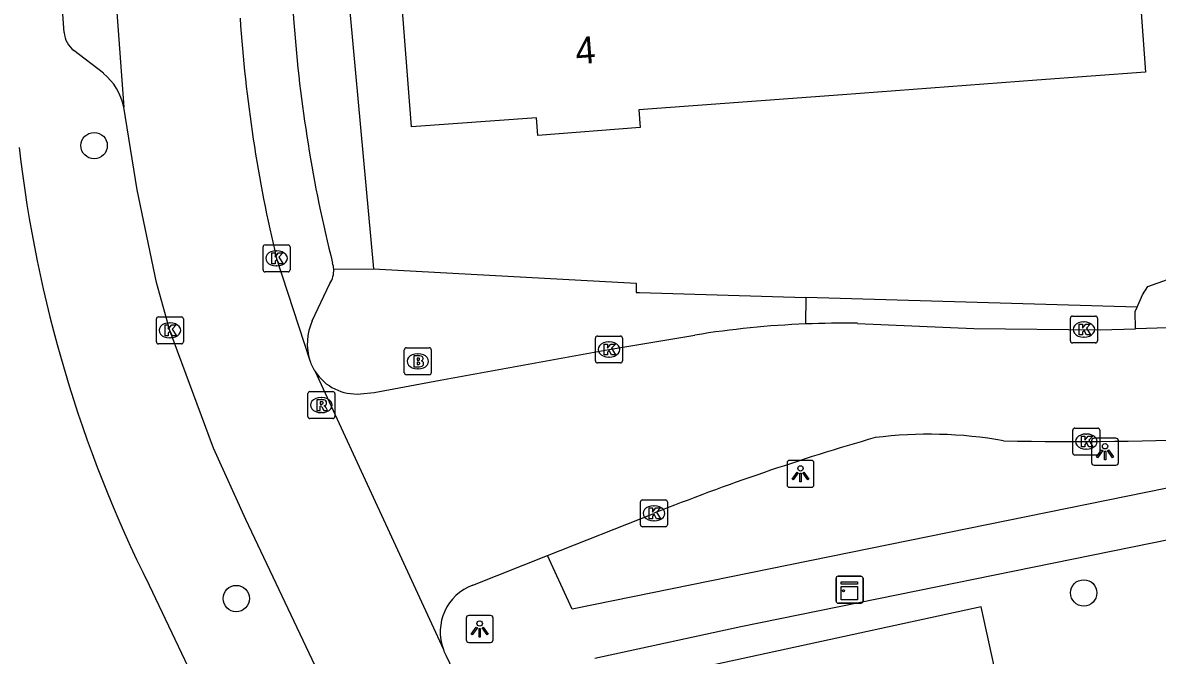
# Model space of a CAD drawing. Extents: x 161087 to 161922, y 382574 to 383873.
# Drawn here: x 161692.16 to 161734.25, y 383300.22 to 383323.69 of the extents above; entities that cross this region are included whole.
import ezdxf

# ---------------------------------------------------------------- set-up
doc = ezdxf.new("R2010")
doc.units = 0
for name, color, linetype in [('IMGEO_Boom', 7, 'Continuous'), ('IMGEO_Brandkraan', 7, 'Continuous'), ('IMGEO_Kast', 7, 'Continuous'), ('IMGEO_Kolk', 7, 'Continuous'), ('IMGEO_Lichtpunt', 7, 'Continuous'), ('IMGEO_Pand', 7, 'Continuous'), ('IMGEO_Pand_nummerreeks', 7, 'Continuous'), ('IMGEO_Parkeervlak_halfverhard', 7, 'Continuous'), ('IMGEO_Rijbaan_lokaal_open', 7, 'Continuous'), ('IMGEO_Rioolput', 7, 'Continuous'), ('IMGEO_Voetpad_open', 7, 'Continuous')]:
    doc.layers.add(name, color=color, linetype=linetype)

msp = doc.modelspace()

# ---------------------------------------------------------------- linework, layer by layer
at = {"layer": 'IMGEO_Boom'}
for centre in [(161694.808, 383319.126), (161700.083, 383302.327), (161731.517, 383302.535)]:
    msp.add_circle(centre, 0.489, dxfattribs=at)
at = {"layer": 'IMGEO_Brandkraan'}
for p, q in [((161706.316, 383310.701), (161706.316, 383311.553)), ((161706.391, 383311.627), (161707.243, 383311.627)), ((161707.317, 383311.553), (161707.317, 383310.701)), ((161706.804, 383311.407), (161706.829, 383311.407)), ((161706.827, 383310.847), (161706.802, 383310.847)), ((161707.243, 383310.627), (161706.391, 383310.627))]:
    msp.add_line(p, q, dxfattribs=at)
for points in [[(161706.316, 383310.701), (161706.316, 383311.553)], [(161706.391, 383311.627), (161707.243, 383311.627)], [(161707.317, 383311.553), (161707.317, 383310.701)], [(161706.664, 383311.327), (161706.664, 383310.927), (161706.877, 383310.927)], [(161706.895, 383311.327), (161706.664, 383311.327)], [(161706.843, 383311.246), (161706.789, 383311.246), (161706.789, 383311.17)], [(161706.789, 383311.17), (161706.842, 383311.17)], [(161706.851, 383311.094), (161706.789, 383311.094), (161706.789, 383311.013)], [(161706.789, 383311.013), (161706.851, 383311.013)], [(161707.243, 383310.627), (161706.391, 383310.627)]]:
    msp.add_lwpolyline(points, dxfattribs=at)
for centre, radius, start, end in [((161706.393, 383311.551), 0.0765, 91.552, 178.448), ((161706.393, 383311.551), 0.0765, 91.552, 178.448), ((161707.241, 383311.551), 0.0765, 1.552, 88.448), ((161707.241, 383311.551), 0.0765, 1.552, 88.448), ((161706.844, 383311.208), 0.0379, 267.8285, 90.9355), ((161706.899, 383311.182), 0.145, 59.4692, 91.5367), ((161706.924, 383311.229), 0.0922, 285.5137, 58.1501), ((161706.929, 383311.037), 0.105, 301.3115, 78.989), ((161706.393, 383310.703), 0.0765, 181.552, 268.448), ((161706.393, 383310.703), 0.0765, 181.552, 268.448), ((161706.852, 383311.053), 0.0404, 269.8759, 90.5077), ((161706.883, 383311.178), 0.251, 268.6676, 293.5347), ((161707.241, 383310.703), 0.0765, 271.552, 358.448), ((161707.241, 383310.703), 0.0765, 271.552, 358.448)]:
    msp.add_arc(centre, radius, start, end, dxfattribs=at)
for centre, major_axis, ratio, start_param, end_param in [((161706.803, 383311.127), (-0.387, 0.002), 0.722429, 4.712389, 7.853982), ((161706.828, 383311.127), (-0.39, 0.002), 0.717154, 1.570796, 4.712389)]:
    msp.add_ellipse(centre, major_axis=major_axis, ratio=ratio, start_param=start_param, end_param=end_param, dxfattribs=at)
at = {"layer": 'IMGEO_Kast'}
for p, q in [((161722.407, 383303.154), (161723.248, 383303.154)), ((161723.248, 383303.154), (161722.407, 383303.154)), ((161722.332, 383302.229), (161722.332, 383303.07)), ((161722.332, 383303.07), (161722.332, 383302.229)), ((161723.332, 383303.079), (161723.332, 383302.238)), ((161723.332, 383302.238), (161723.332, 383303.079)), ((161723.257, 383302.154), (161722.416, 383302.154)), ((161722.416, 383302.154), (161723.257, 383302.154))]:
    msp.add_line(p, q, dxfattribs=at)
for points in [[(161722.527, 383302.944), (161723.127, 383302.944), (161723.127, 383302.859), (161722.527, 383302.859), (161722.527, 383302.944)], [(161722.527, 383302.769), (161723.127, 383302.769), (161723.127, 383302.28), (161722.527, 383302.28), (161722.527, 383302.769)]]:
    msp.add_lwpolyline(points, dxfattribs=at)
msp.add_circle((161722.611, 383302.618), 0.0377, dxfattribs=at)
for centre, start, end in [((161722.41, 383303.076), 92.4484, 184.2845), ((161722.41, 383303.076), 92.4484, 184.2845), ((161723.254, 383303.076), 2.4484, 94.2845), ((161723.254, 383303.076), 2.4484, 94.2845), ((161722.41, 383302.232), 182.4484, 274.2845), ((161722.41, 383302.232), 182.4484, 274.2845), ((161723.254, 383302.232), 272.4484, 4.2845), ((161723.254, 383302.232), 272.4484, 4.2845)]:
    msp.add_arc(centre, 0.0779, start, end, dxfattribs=at)
at = {"layer": 'IMGEO_Kolk'}
for p, q in [((161701.075, 383314.519), (161701.075, 383315.371)), ((161701.15, 383315.445), (161702.002, 383315.445)), ((161702.076, 383315.371), (161702.076, 383314.519)), ((161701.563, 383315.225), (161701.588, 383315.225)), ((161701.586, 383314.665), (161701.561, 383314.665)), ((161702.002, 383314.445), (161701.15, 383314.445)), ((161731.099, 383312.806), (161731.951, 383312.806)), ((161697.118, 383311.848), (161697.118, 383312.7)), ((161697.193, 383312.774), (161698.045, 383312.774)), ((161697.606, 383312.554), (161697.631, 383312.554)), ((161698.119, 383312.7), (161698.119, 383311.848)), ((161731.024, 383311.88), (161731.024, 383312.732)), ((161731.512, 383312.586), (161731.537, 383312.586)), ((161732.025, 383312.732), (161732.025, 383311.88)), ((161697.629, 383311.994), (161697.604, 383311.994)), ((161713.406, 383311.139), (161713.406, 383311.991)), ((161713.481, 383312.065), (161714.333, 383312.065)), ((161714.407, 383311.991), (161714.407, 383311.139)), ((161731.535, 383312.026), (161731.51, 383312.026)), ((161698.045, 383311.774), (161697.193, 383311.774)), ((161713.894, 383311.845), (161713.919, 383311.845)), ((161731.951, 383311.806), (161731.099, 383311.806)), ((161713.917, 383311.285), (161713.892, 383311.285)), ((161714.333, 383311.065), (161713.481, 383311.065)), ((161731.188, 383308.649), (161732.04, 383308.649)), ((161731.113, 383307.723), (161731.113, 383308.575)), ((161731.601, 383308.429), (161731.626, 383308.429)), ((161732.114, 383308.575), (161732.114, 383307.723)), ((161731.624, 383307.869), (161731.599, 383307.869)), ((161732.04, 383307.649), (161731.188, 383307.649)), ((161715.076, 383305.061), (161715.076, 383305.913)), ((161715.151, 383305.987), (161716.003, 383305.987)), ((161715.564, 383305.767), (161715.589, 383305.767)), ((161716.077, 383305.913), (161716.077, 383305.061)), ((161716.003, 383304.987), (161715.151, 383304.987)), ((161715.587, 383305.207), (161715.562, 383305.207))]:
    msp.add_line(p, q, dxfattribs=at)
for points in [[(161701.075, 383314.519), (161701.075, 383315.371)], [(161701.15, 383315.445), (161702.002, 383315.445)], [(161702.076, 383315.371), (161702.076, 383314.519)], [(161701.396, 383315.145), (161701.519, 383315.145), (161701.519, 383314.994), (161701.649, 383315.145), (161701.813, 383315.145), (161701.667, 383314.994), (161701.82, 383314.745), (161701.668, 383314.745), (161701.583, 383314.909), (161701.519, 383314.842), (161701.519, 383314.745), (161701.396, 383314.745), (161701.396, 383315.145)], [(161702.002, 383314.445), (161701.15, 383314.445)], [(161731.099, 383312.806), (161731.951, 383312.806)], [(161697.118, 383311.848), (161697.118, 383312.7)], [(161697.193, 383312.774), (161698.045, 383312.774)], [(161697.439, 383312.474), (161697.562, 383312.474), (161697.562, 383312.323), (161697.692, 383312.474), (161697.856, 383312.474), (161697.71, 383312.323), (161697.863, 383312.074), (161697.711, 383312.074), (161697.626, 383312.238), (161697.562, 383312.171), (161697.562, 383312.074), (161697.439, 383312.074), (161697.439, 383312.474)], [(161698.119, 383312.7), (161698.119, 383311.848)], [(161731.024, 383311.88), (161731.024, 383312.732)], [(161731.345, 383312.506), (161731.468, 383312.506), (161731.468, 383312.355), (161731.598, 383312.506), (161731.762, 383312.506), (161731.616, 383312.355), (161731.769, 383312.106), (161731.617, 383312.106), (161731.532, 383312.27), (161731.468, 383312.203), (161731.468, 383312.106), (161731.345, 383312.106), (161731.345, 383312.506)], [(161732.025, 383312.732), (161732.025, 383311.88)], [(161713.406, 383311.139), (161713.406, 383311.991)], [(161713.481, 383312.065), (161714.333, 383312.065)], [(161714.407, 383311.991), (161714.407, 383311.139)], [(161698.045, 383311.774), (161697.193, 383311.774)], [(161713.727, 383311.765), (161713.85, 383311.765), (161713.85, 383311.614), (161713.98, 383311.765), (161714.144, 383311.765), (161713.998, 383311.614), (161714.151, 383311.365), (161713.999, 383311.365), (161713.914, 383311.529), (161713.85, 383311.462), (161713.85, 383311.365), (161713.727, 383311.365), (161713.727, 383311.765)], [(161731.951, 383311.806), (161731.099, 383311.806)], [(161714.333, 383311.065), (161713.481, 383311.065)], [(161731.188, 383308.649), (161732.04, 383308.649)], [(161731.113, 383307.723), (161731.113, 383308.575)], [(161731.434, 383308.349), (161731.557, 383308.349), (161731.557, 383308.198), (161731.687, 383308.349), (161731.851, 383308.349), (161731.705, 383308.198), (161731.858, 383307.949), (161731.706, 383307.949), (161731.621, 383308.113), (161731.557, 383308.046), (161731.557, 383307.949), (161731.434, 383307.949), (161731.434, 383308.349)], [(161732.114, 383308.575), (161732.114, 383307.723)], [(161732.04, 383307.649), (161731.188, 383307.649)], [(161715.076, 383305.061), (161715.076, 383305.913)], [(161715.151, 383305.987), (161716.003, 383305.987)], [(161715.397, 383305.687), (161715.52, 383305.687), (161715.52, 383305.536), (161715.65, 383305.687), (161715.814, 383305.687), (161715.668, 383305.536), (161715.821, 383305.287), (161715.669, 383305.287), (161715.584, 383305.451), (161715.52, 383305.384), (161715.52, 383305.287), (161715.397, 383305.287), (161715.397, 383305.687)], [(161716.077, 383305.913), (161716.077, 383305.061)], [(161716.003, 383304.987), (161715.151, 383304.987)]]:
    msp.add_lwpolyline(points, dxfattribs=at)
for centre, start, end in [((161701.152, 383315.369), 91.552, 178.448), ((161701.152, 383315.369), 91.552, 178.448), ((161702, 383315.369), 1.552, 88.448), ((161702, 383315.369), 1.552, 88.448), ((161701.152, 383314.521), 181.552, 268.448), ((161701.152, 383314.521), 181.552, 268.448), ((161702, 383314.521), 271.552, 358.448), ((161702, 383314.521), 271.552, 358.448), ((161731.101, 383312.73), 91.552, 178.448), ((161731.101, 383312.73), 91.552, 178.448), ((161731.949, 383312.73), 1.552, 88.448), ((161731.949, 383312.73), 1.552, 88.448), ((161697.195, 383312.698), 91.552, 178.448), ((161697.195, 383312.698), 91.552, 178.448), ((161698.043, 383312.698), 1.552, 88.448), ((161698.043, 383312.698), 1.552, 88.448), ((161713.483, 383311.989), 91.552, 178.448), ((161713.483, 383311.989), 91.552, 178.448), ((161714.331, 383311.989), 1.552, 88.448), ((161714.331, 383311.989), 1.552, 88.448), ((161697.195, 383311.85), 181.552, 268.448), ((161697.195, 383311.85), 181.552, 268.448), ((161698.043, 383311.85), 271.552, 358.448), ((161698.043, 383311.85), 271.552, 358.448), ((161731.101, 383311.882), 181.552, 268.448), ((161731.101, 383311.882), 181.552, 268.448), ((161731.949, 383311.882), 271.552, 358.448), ((161731.949, 383311.882), 271.552, 358.448), ((161713.483, 383311.141), 181.552, 268.448), ((161713.483, 383311.141), 181.552, 268.448), ((161714.331, 383311.141), 271.552, 358.448), ((161714.331, 383311.141), 271.552, 358.448), ((161731.19, 383308.573), 91.552, 178.448), ((161731.19, 383308.573), 91.552, 178.448), ((161732.038, 383308.573), 1.552, 88.448), ((161732.038, 383308.573), 1.552, 88.448), ((161731.19, 383307.725), 181.552, 268.448), ((161731.19, 383307.725), 181.552, 268.448), ((161732.038, 383307.725), 271.552, 358.448), ((161732.038, 383307.725), 271.552, 358.448), ((161715.153, 383305.911), 91.552, 178.448), ((161715.153, 383305.911), 91.552, 178.448), ((161716.001, 383305.911), 1.552, 88.448), ((161716.001, 383305.911), 1.552, 88.448), ((161715.153, 383305.063), 181.552, 268.448), ((161715.153, 383305.063), 181.552, 268.448), ((161716.001, 383305.063), 271.552, 358.448), ((161716.001, 383305.063), 271.552, 358.448)]:
    msp.add_arc(centre, 0.0765, start, end, dxfattribs=at)
for centre, major_axis, ratio, start_param, end_param in [((161701.562, 383314.945), (-0.387, 0.002), 0.722429, 4.712389, 7.853982), ((161701.587, 383314.945), (-0.39, 0.002), 0.717154, 1.570796, 4.712389), ((161697.605, 383312.274), (-0.387, 0.002), 0.722429, 4.712389, 7.853982), ((161697.63, 383312.274), (-0.39, 0.002), 0.717154, 1.570796, 4.712389), ((161731.511, 383312.306), (-0.387, 0.002), 0.722429, 4.712389, 7.853982), ((161731.536, 383312.306), (-0.39, 0.002), 0.717154, 1.570796, 4.712389), ((161713.893, 383311.565), (-0.387, 0.002), 0.722429, 4.712389, 7.853982), ((161713.918, 383311.565), (-0.39, 0.002), 0.717154, 1.570796, 4.712389), ((161731.6, 383308.149), (-0.387, 0.002), 0.722429, 4.712389, 7.853982), ((161731.625, 383308.149), (-0.39, 0.002), 0.717154, 1.570796, 4.712389), ((161715.563, 383305.487), (-0.387, 0.002), 0.722429, 4.712389, 7.853982), ((161715.588, 383305.487), (-0.39, 0.002), 0.717154, 1.570796, 4.712389)]:
    msp.add_ellipse(centre, major_axis=major_axis, ratio=ratio, start_param=start_param, end_param=end_param, dxfattribs=at)
at = {"layer": 'IMGEO_Lichtpunt'}
for p, q in [((161731.81, 383308.178), (161731.81, 383307.371)), ((161731.81, 383308.178), (161731.81, 383307.371)), ((161732.712, 383308.273), (161731.904, 383308.273)), ((161732.712, 383308.273), (161731.904, 383308.273)), ((161732.806, 383307.371), (161732.806, 383308.178)), ((161732.806, 383307.371), (161732.806, 383308.178)), ((161720.514, 383307.356), (161720.514, 383306.549)), ((161720.514, 383307.356), (161720.514, 383306.549)), ((161721.416, 383307.451), (161720.608, 383307.451)), ((161721.416, 383307.451), (161720.608, 383307.451)), ((161721.51, 383306.549), (161721.51, 383307.356)), ((161721.51, 383306.549), (161721.51, 383307.356)), ((161731.904, 383307.277), (161732.712, 383307.277)), ((161731.904, 383307.277), (161732.712, 383307.277)), ((161720.608, 383306.455), (161721.416, 383306.455)), ((161720.608, 383306.455), (161721.416, 383306.455)), ((161708.612, 383301.603), (161708.612, 383300.796)), ((161708.612, 383301.603), (161708.612, 383300.796)), ((161709.514, 383301.698), (161708.706, 383301.698)), ((161709.514, 383301.698), (161708.706, 383301.698)), ((161709.608, 383300.796), (161709.608, 383301.603)), ((161709.608, 383300.796), (161709.608, 383301.603)), ((161708.706, 383300.702), (161709.514, 383300.702)), ((161708.706, 383300.702), (161709.514, 383300.702))]:
    msp.add_line(p, q, dxfattribs=at)
for points in [[(161732.184, 383307.842), (161732.223, 383307.814), (161732.035, 383307.552), (161731.997, 383307.579), (161732.184, 383307.842)], [(161732.286, 383307.794), (161732.333, 383307.794), (161732.333, 383307.472), (161732.286, 383307.472), (161732.286, 383307.794)], [(161732.396, 383307.814), (161732.434, 383307.841), (161732.621, 383307.579), (161732.582, 383307.551), (161732.396, 383307.814)], [(161720.888, 383307.02), (161720.927, 383306.992), (161720.739, 383306.73), (161720.701, 383306.757), (161720.888, 383307.02)], [(161720.99, 383306.972), (161721.037, 383306.972), (161721.037, 383306.65), (161720.99, 383306.65), (161720.99, 383306.972)], [(161721.1, 383306.992), (161721.138, 383307.019), (161721.325, 383306.757), (161721.286, 383306.729), (161721.1, 383306.992)], [(161708.986, 383301.267), (161709.025, 383301.239), (161708.837, 383300.977), (161708.799, 383301.004), (161708.986, 383301.267)], [(161709.088, 383301.219), (161709.135, 383301.219), (161709.135, 383300.897), (161709.088, 383300.897), (161709.088, 383301.219)], [(161709.198, 383301.239), (161709.236, 383301.266), (161709.423, 383301.004), (161709.384, 383300.976), (161709.198, 383301.239)]]:
    msp.add_lwpolyline(points, dxfattribs=at)
for centre in [(161732.309, 383307.976), (161721.013, 383307.154), (161709.111, 383301.401)]:
    msp.add_circle(centre, 0.0994, dxfattribs=at)
for centre, start, end in [((161731.904, 383308.178), 90, 180), ((161731.904, 383308.178), 90, 180), ((161732.712, 383308.178), 0, 90), ((161732.712, 383308.178), 0, 90), ((161720.608, 383307.356), 90, 180), ((161720.608, 383307.356), 90, 180), ((161721.416, 383307.356), 0, 90), ((161721.416, 383307.356), 0, 90), ((161731.904, 383307.371), 180, 270), ((161731.904, 383307.371), 180, 270), ((161732.712, 383307.371), 270, 0), ((161732.712, 383307.371), 270, 360), ((161720.608, 383306.549), 180, 270), ((161720.608, 383306.549), 180, 270), ((161721.416, 383306.549), 270, 0), ((161721.416, 383306.549), 270, 360), ((161708.706, 383301.603), 90, 180), ((161708.706, 383301.603), 90, 180), ((161709.514, 383301.603), 0, 90), ((161709.514, 383301.603), 0, 90), ((161708.706, 383300.796), 180, 270), ((161708.706, 383300.796), 180, 270), ((161709.514, 383300.796), 270, 0), ((161709.514, 383300.796), 270, 360)]:
    msp.add_arc(centre, 0.0946, start, end, dxfattribs=at)
at = {"layer": 'IMGEO_Pand'}
msp.add_lwpolyline([(161729.125, 383332.371), (161730.282, 383332.454), (161730.546, 383328.814), (161733.289, 383329.013), (161733.808, 383321.85), (161729.785, 383321.558), (161729.128, 383321.51), (161722.566, 383321.016), (161715.018, 383320.456), (161715.07, 383319.798), (161711.267, 383319.501), (161711.215, 383320.159), (161706.579, 383319.822), (161705.931, 383328.299)], dxfattribs=at)
at = {"layer": 'IMGEO_Parkeervlak_halfverhard'}
msp.add_lwpolyline([(161728.693, 383297.525), (161728.588, 383298.011), (161727.719, 383302.021), (161717.577, 383299.823), (161717.444, 383299.789), (161718.374, 383295.283)], dxfattribs=at)
at = {"layer": 'IMGEO_Rijbaan_lokaal_open'}
for points in [[(161695.345, 383328.26), (161695.906, 383320.555)], [(161703.798, 383298.161), (161700.434, 383305.254), (161699.232, 383307.899), (161697.617, 383312.274), (161697.121, 383314.049), (161696.407, 383317.493), (161695.906, 383320.555)], [(161701.575, 383314.944), (161702.812, 383311.152)], [(161723.125, 383312.535), (161727.44, 383312.347), (161732.127, 383312.294), (161733.443, 383312.335)], [(161739.983, 383312.76), (161739.744, 383312.727), (161736.264, 383312.423), (161733.443, 383312.335)], [(161704.689, 383309.918), (161705.192, 383309.975), (161707.648, 383310.423), (161713.907, 383311.564), (161717.094, 383312.099)], [(161703.006, 383310.751), (161707.764, 383300.434)], [(161711.631, 383303.923), (161715.577, 383305.487)], [(161708.856, 383302.827), (161711.631, 383303.923)], [(161707.859, 383300.221), (161708.413, 383299.07)]]:
    msp.add_lwpolyline(points, dxfattribs=at)
for centre, radius, start, end in [((161754.112, 383327.487), 54.013, 183.8597, 193.4276), ((161722.571, 383278.342), 34.198, 92.2917, 99.215), ((161722.571, 383277.006), 35.534, 89.106, 92.2057), ((161704.595, 383311.767), 1.886, 199.0353, 212.5992), ((161704.544, 383311.742), 1.829, 212.7868, 274.547), ((161747.544, 383225.476), 86.161, 106.00662, 111.77805), ((161725.774, 383292.654), 15.768, 79.8658, 97.2483), ((161731.05, 383422.959), 114.81, 268.75154, 272.8525), ((161709.509, 383301.084), 1.862, 110.5209, 200.4217), ((161709.441, 383301.054), 1.788, 200.2972, 207.7775)]:
    msp.add_arc(centre, radius, start, end, dxfattribs=at)
at = {"layer": 'IMGEO_Rioolput'}
for p, q in [((161702.738, 383309.077), (161702.738, 383309.929)), ((161702.813, 383310.003), (161703.665, 383310.003)), ((161703.739, 383309.929), (161703.739, 383309.077)), ((161703.226, 383309.783), (161703.251, 383309.783)), ((161703.665, 383309.003), (161702.813, 383309.003)), ((161703.249, 383309.223), (161703.224, 383309.223))]:
    msp.add_line(p, q, dxfattribs=at)
for points in [[(161702.738, 383309.077), (161702.738, 383309.929)], [(161702.813, 383310.003), (161703.665, 383310.003)], [(161703.739, 383309.929), (161703.739, 383309.077)], [(161703.327, 383309.701), (161703.075, 383309.703), (161703.075, 383309.303)], [(161703.075, 383309.303), (161703.199, 383309.303), (161703.199, 383309.465), (161703.21, 383309.465)], [(161703.253, 383309.622), (161703.199, 383309.622), (161703.199, 383309.541)], [(161703.199, 383309.541), (161703.251, 383309.541)], [(161703.257, 383309.436), (161703.328, 383309.303), (161703.468, 383309.303), (161703.403, 383309.429)], [(161703.665, 383309.003), (161702.813, 383309.003)]]:
    msp.add_lwpolyline(points, dxfattribs=at)
for centre, radius, start, end in [((161702.815, 383309.927), 0.0765, 91.552, 178.448), ((161702.815, 383309.927), 0.0765, 91.552, 178.448), ((161703.663, 383309.927), 0.0765, 1.552, 88.448), ((161703.663, 383309.927), 0.0765, 1.552, 88.448), ((161703.209, 383309.412), 0.0533, 26.0293, 88.6989), ((161703.235, 383309.73), 0.19, 274.7715, 282.9687), ((161703.259, 383309.526), 0.0964, 77.0061, 93.1865), ((161703.273, 383309.583), 0.0378, 276.6634, 79.6772), ((161703.326, 383309.591), 0.109, 350.3612, 89.416), ((161703.324, 383309.591), 0.112, 277.5842, 350.9817), ((161703.308, 383309.376), 0.108, 29.5134, 73.7905), ((161702.815, 383309.079), 0.0765, 181.552, 268.448), ((161702.815, 383309.079), 0.0765, 181.552, 268.448), ((161703.663, 383309.079), 0.0765, 271.552, 358.448), ((161703.663, 383309.079), 0.0765, 271.552, 358.448)]:
    msp.add_arc(centre, radius, start, end, dxfattribs=at)
for centre, major_axis, ratio, start_param, end_param in [((161703.225, 383309.503), (-0.387, 0.002), 0.722429, 4.712389, 7.853982), ((161703.25, 383309.503), (-0.39, 0.002), 0.717154, 1.570796, 4.712389)]:
    msp.add_ellipse(centre, major_axis=major_axis, ratio=ratio, start_param=start_param, end_param=end_param, dxfattribs=at)
at = {"layer": 'IMGEO_Voetpad_open'}
for points in [[(161701.144, 383338.154), (161701.157, 383338.055), (161701.167, 383337.968), (161701.241, 383336.811), (161702.222, 383323.687)], [(161705.186, 383314.558), (161703.936, 383328.15)], [(161693.695, 383323.322), (161693.387, 383327.593)], [(161695.153, 383321.809), (161694.059, 383322.65)], [(161733.503, 383313.136), (161733.695, 383313.598), (161733.897, 383313.899), (161734.632, 383314.166), (161734.705, 383314.368), (161739.727, 383315.019), (161739.754, 383314.715), (161739.912, 383313.368)], [(161703.697, 383314.542), (161705.186, 383314.558)], [(161705.186, 383314.558), (161705.399, 383314.546), (161714.915, 383314.019), (161714.915, 383313.86), (161714.915, 383313.674), (161715.034, 383313.674), (161721.213, 383313.494)], [(161702.903, 383312.625), (161703.558, 383314.015)], [(161721.213, 383313.494), (161721.203, 383312.513)], [(161733.503, 383313.136), (161721.213, 383313.494)], [(161757.435, 383312.822), (161756.619, 383310.896), (161712.542, 383301.927), (161711.631, 383303.923)], [(161733.443, 383312.335), (161733.423, 383312.98), (161733.503, 383313.136)], [(161713.377, 383300.115), (161718.798, 383301.292), (161735.449, 383304.674), (161736.793, 383304.947)], [(161696.851, 383302.821), (161699.485, 383297.282)]]:
    msp.add_lwpolyline(points, dxfattribs=at)
for centre, radius, start, end in [((161694.639, 383323.399), 0.947, 184.6423, 232.2435), ((161754.164, 383327.452), 52.079, 184.146, 194.0922), ((161693.803, 383320.145), 2.142, 11.0216, 50.9462), ((161740.407, 383324.592), 48.693, 186.5303, 206.5577), ((161702.826, 383314.49), 0.872, 327.0174, 3.4313), ((161702.842, 383314.498), 0.856, 2.9682, 18.6919), ((161704.776, 383311.77), 2.059, 155.4645, 197.4651)]:
    msp.add_arc(centre, radius, start, end, dxfattribs=at)

# ---------------------------------------------------------------- texts
at = {"layer": 'IMGEO_Pand_nummerreeks'}
msp.add_text('4', height=1, rotation=4.4655, dxfattribs=at).set_placement((161712.698, 383322.14))

doc.saveas('drawing.dxf')
